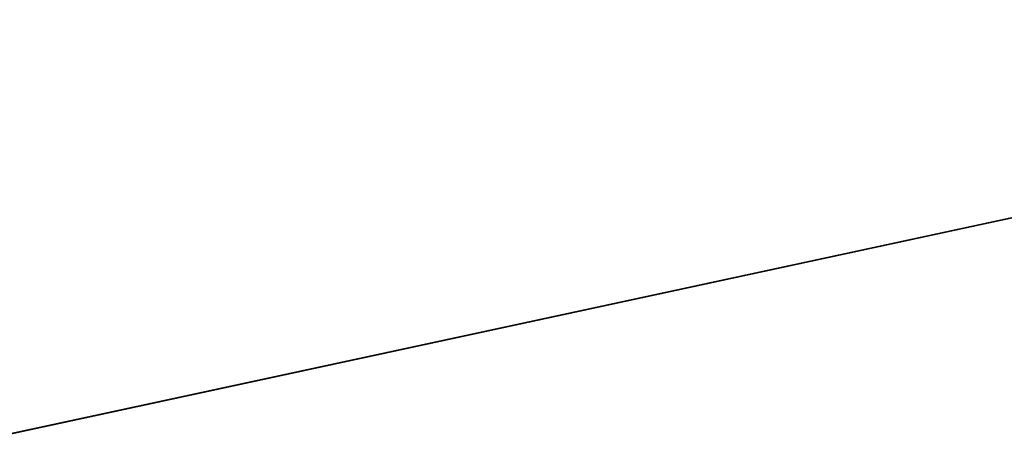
# Model space of a CAD drawing. Extents: x 226 to 378, y -30 to 313.
# Tile 945 of 1056: x 273.831 to 274.413, y 292.442 to 292.689. Entities that reach past the tile are written whole.
import ezdxf

# ---------------------------------------------------------------- set-up
doc = ezdxf.new("R2010")
doc.units = 0
doc.header["$LTSCALE"] = 25.4
doc.layers.get('0').update_dxf_attribs({"color": 13, "linetype": 'CONTINUOUS'})
doc.layers.add('_NCL1_33', color=41, linetype='CONTINUOUS')

# ---------------------------------------------------------------- blocks, each defined once
blk = doc.blocks.new('EWON_2005CD_4005CD_COSY141')
at = {"layer": '_NCL1_33', "color": 0}
blk.add_line((101.90196, 19.812, 249.34748), (104.25412, 20.32, 249.97776), dxfattribs=at)
blk.add_line((101.90196, 19.812, 249.34748), (104.25412, 20.32, 249.97776), dxfattribs=at)
at = {"layer": '_NCL1_33', "color": 41}
mesh = blk.add_polyface(dxfattribs=at)
corners = [(104.25412, 19.812, 222.46222), (101.90196, 20.32, 223.09249), (101.90196, 19.812, 223.09249)]
mesh.append_faces([[corners[k] for k in face] for face in [(0, 1, 2)]], dxfattribs={"color": 41})
mesh = blk.add_polyface(dxfattribs=at)
corners = [(104.25412, 19.812, 249.97776), (101.90196, 19.812, 249.34748), (104.25412, 20.32, 249.97776)]
mesh.append_faces([[corners[k] for k in face] for face in [(0, 1, 2)]], dxfattribs={"color": 41})
mesh = blk.add_polyface(dxfattribs=at)
corners = [(104.25412, 20.32, 249.97776), (101.90196, 19.812, 249.34748), (101.90196, 20.32, 249.34748)]
mesh.append_faces([[corners[k] for k in face] for face in [(0, 1, 2)]], dxfattribs={"color": 41})
mesh = blk.add_polyface(dxfattribs=at)
corners = [(104.25412, 20.32, 222.46222), (101.90196, 20.32, 223.09249), (104.25412, 19.812, 222.46222)]
mesh.append_faces([[corners[k] for k in face] for face in [(0, 1, 2)]], dxfattribs={"color": 41})

msp = doc.modelspace()

# ---------------------------------------------------------------- block references
at = {"color": 0, "rotation": 179.9999999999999}
msp.add_blockref('EWON_2005CD_4005CD_COSY141', (378.03735, 312.7553), dxfattribs=at)

doc.saveas('drawing.dxf')
